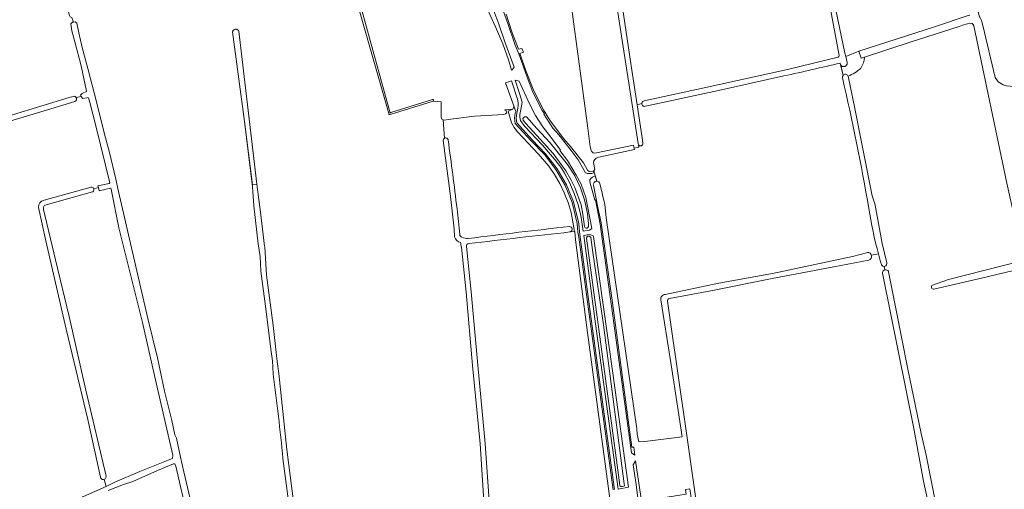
# Model space of a CAD drawing. Header units: metres. Extents: x 209813 to 223847, y 571801 to 587119.
# Tile 440 of 656: x 212863 to 213530, y 582148 to 582466. Entities that reach past the tile are written whole.
import ezdxf

# ---------------------------------------------------------------- set-up
doc = ezdxf.new("R2010")
doc.units = ezdxf.units.M
for name, color, linetype, lineweight in [('B-RO-GR-BEPLANTING_CULTUUR_BOSPLANTSOEN-GV', 8, 'Continuous', 0), ('B-RO-GR-GRAS-GV', 8, 'Continuous', 0), ('B-RO-GR-GROENVOORZIENING-GV', 8, 'Continuous', 0), ('B-RO-OG-WATER_GREPPEL-GV', 8, 'Continuous', 0), ('B-RO-OG-WEG-GV', 8, 'Continuous', 0), ('B-RO-VH-ONVERHARD-GV', 8, 'Continuous', 0)]:
    doc.layers.add(name, color=color, linetype=linetype, lineweight=lineweight)

msp = doc.modelspace()

# ---------------------------------------------------------------- linework, layer by layer
at = {"layer": 'B-RO-GR-BEPLANTING_CULTUUR_BOSPLANTSOEN-GV', "flags": 128}
msp.add_lwpolyline([(213264.859, 582147.649), (213257.207, 582203.767), (213247.231, 582276.666), (213241.559, 582318.897), (213241.076, 582322.266), (213240.594, 582328.03), (213237.045, 582342.395), (213232.304, 582353.898), (213226.105, 582364.604), (213218.327, 582374.777), (213209.363, 582384.19), (213198.602, 582395.96), (213198.12, 582399.44), (213198.622, 582403.025), (213198.88, 582404.079), (213197.662, 582407.518), (213197.032, 582405.618), (213193.792, 582404.328), (213196.042, 582396.238), (213197.752, 582393.088), (213200.012, 582390.358), (213214.382, 582375.018), (213221.332, 582366.918), (213225.232, 582361.278), (213228.782, 582355.268), (213231.792, 582348.958), (213234.362, 582342.258), (213236.382, 582335.458), (213238.64, 582322.666), (213238.874, 582322.688), (213239.44, 582317.034), (213247.116, 582257.572), (213263.589, 582134.875)], dxfattribs=at)
at = {"layer": 'B-RO-GR-GRAS-GV', "flags": 128}
for points in [[(213469.565, 582660.606), (213469.694, 582660.283), (213483.1, 582600.952), (213494.984, 582545.477), (213508.305, 582487.061), (213513.261, 582468.156), (213513.496, 582467.877), (213514.607, 582465.695), (213515.528, 582462.383), (213523.743, 582427.045), (213525.951, 582424.251), (213529.229, 582422.107), (213531.503, 582421.425), (213536.402, 582420.873), (213542.862, 582422.359), (213593.375, 582436.005)], [(213418.081, 582442.086), (213412.988, 582469.72), (213401.82, 582523.994), (213393.584, 582568.918), (213384.053, 582615.584), (213380.567, 582632.093), (213380.637, 582632.532), (213380.682, 582632.704), (213380.745, 582632.871), (213380.918, 582633.18), (213381.028, 582633.321), (213381.286, 582633.565), (213381.587, 582633.752), (213381.751, 582633.822), (213380.24, 582640.629), (213379.915, 582640.462), (213379.564, 582640.361), (213379.383, 582640.338), (213379.018, 582640.345)], [(213381.751, 582633.822), (213382.094, 582633.912), (213382.449, 582633.93), (213382.8, 582633.877), (213383.134, 582633.755), (213383.436, 582633.569), (213383.572, 582633.454), (213383.695, 582633.326), (213383.853, 582633.125), (213383.96, 582632.654), (213389.84, 582603.171), (213397.22, 582567.606), (213404.752, 582529.048), (213410.848, 582497.169), (213417.262, 582466.322), (213421.928, 582443.691), (213422.532, 582441.373), (213431.513, 582444.898), (213482.744, 582461.477), (213506.172, 582469.3), (213506.776, 582469.448)], [(213253.522, 582593.509), (213256.638, 582574.486), (213262.474, 582534.218), (213277.24, 582434.923), (213281.19, 582408.639)], [(212904.339, 582414.287), (212904.015, 582415.141), (212905.042, 582416.252), (212907.935, 582417.509), (212908.026, 582417.715), (212904.383, 582435.061), (212900.034, 582451.336), (212898.079, 582458.786), (212897.353, 582463.522), (212898.368, 582464.61), (212899.073, 582464.648), (212898.094, 582467.828), (212896.987, 582468.18), (212896.353, 582469.066), (212894.241, 582477.52), (212887.61, 582507.278), (212873.462, 582568.394), (212871.643, 582575.311), (212862.096, 582579.682)], [(213281.887, 582382.29), (213277.597, 582410.213), (213268.645, 582468.193), (213260.739, 582522.919), (213252.839, 582573.863), (213252.5, 582575.932), (213238.348, 582574.808), (213226.177, 582573.803), (213218.769, 582573.379), (213218.828, 582572.587)], [(213218.828, 582572.587), (213220.151, 582572.669), (213221.847, 582571.966), (213223.242, 582570.571), (213224.718, 582566.538), (213229.562, 582529.937), (213231.391, 582513.948), (213247.747, 582392.655), (213249.44, 582379.99), (213250.25, 582377), (213250.635, 582376.582), (213251.328, 582376.07), (213252.152, 582375.871), (213253.703, 582376.03), (213278.752, 582381.252), (213279.175, 582379.224)], [(213149.603, 582398.485), (213148.818, 582398.747), (213148.362, 582400.114), (213148.272, 582410.525), (213148.353, 582410.695), (213142.922, 582410.946), (213113.894, 582401.969), (213113.637, 582401.932), (213113.381, 582401.974), (213113.149, 582402.09), (213112.962, 582402.27), (213112.871, 582402.417), (213112.812, 582402.58), (213093.334, 582471.38), (213091.934, 582476.491)], [(212899.073, 582464.648), (212900.271, 582464.713), (212901.342, 582463.83), (212902.683, 582457.328), (212905.099, 582447.51), (212908.859, 582433.226), (212910.746, 582426.282), (212914.252, 582412.34), (212920.192, 582388.759), (212923.464, 582376.323), (212927.841, 582358.114), (212929.675, 582349.855), (212949.569, 582263.733), (212956.174, 582237.12), (212957.87, 582228.522), (212960.813, 582214.389), (212965.7, 582194.642), (212967.944, 582184.917), (212969.023, 582182.65), (212971.704, 582169.784), (212973.991, 582159.677), (212976.451, 582149.178), (212979.307, 582136.62)], [(213034.553, 582225.89), (213033.971, 582234.932), (213033.027, 582241.336), (213028.898, 582275.386), (213026.149, 582295.71), (213025.685, 582305.616), (213024.331, 582314.239), (213021.387, 582340.04), (213020.551, 582352.95), (213015.112, 582397.224), (213007.029, 582457.948), (213007.104, 582458.265), (213007.175, 582458.469), (213007.265, 582458.665), (213007.374, 582458.851), (213007.501, 582459.026), (213007.645, 582459.187), (213007.804, 582459.333), (213007.977, 582459.463), (213008.161, 582459.575), (213008.356, 582459.669), (213008.768, 582459.796), (213008.982, 582459.828), (213009.197, 582459.839), (213009.413, 582459.829), (213009.627, 582459.797), (213009.836, 582459.745), (213010.039, 582459.672), (213010.234, 582459.579), (213010.419, 582459.468), (213010.752, 582459.193), (213010.896, 582459.032), (213011.024, 582458.858), (213011.242, 582458.489), (213023.727, 582352.876), (213025.936, 582335.72), (213028.652, 582312.788), (213028.764, 582312.179), (213029.954, 582293.034), (213034.379, 582258.928), (213037.095, 582234.564), (213038.229, 582226.403), (213043.753, 582174.845), (213049.575, 582129.095)], [(213543.068, 582304.832), (213531.746, 582355.372), (213509.398, 582462.069), (213508.746, 582463.205), (213508.182, 582463.769), (213507.589, 582463.944), (213505.141, 582463.523), (213501.79, 582462.588), (213499.505, 582461.633), (213466.902, 582451.262), (213435.252, 582440.813)], [(213285.9, 582411.211), (213326.513, 582420.114), (213383.196, 582432.413), (213417.341, 582440.758)], [(213420.725, 582428.547), (213418.88, 582436.912)], [(213380.697, 582428.107), (213336.314, 582418.229), (213286.772, 582407.569)], [(213424.128, 582427.951), (213428.509, 582407.133), (213440.541, 582346.749), (213442.517, 582340.789)], [(212811.05, 582387.814), (212815.168, 582389.152), (212828.606, 582393.301), (212857.742, 582401.885), (212896.111, 582413.539), (212898.967, 582414.246)], [(212912.939, 582351.643), (212916.053, 582352.524), (212915.763, 582353.637), (212923.286, 582355.137), (212923.784, 582355.74), (212914.226, 582394.375), (212910.203, 582410.057), (212909.265, 582413.295), (212908.911, 582413.482), (212908.085, 582413.406), (212905.35, 582412.957), (212904.486, 582413.9), (212904.339, 582414.287), (212900.942, 582413.555)], [(212900.033, 582410.836), (212883.729, 582405.888), (212846.144, 582394.544), (212811.901, 582384.034)], [(213284.38, 582409.345), (213281.19, 582408.639), (213284.557, 582386.236), (213285.041, 582382.895)], [(213193.792, 582404.328), (213197.032, 582405.618), (213191.516, 582405.152), (213192.395, 582404.454), (213192.717, 582403.612), (213192.778, 582403.061), (213191.951, 582402.372), (213190.736, 582401.943), (213170.89, 582400.93), (213153.021, 582398.679), (213150.609, 582398.15), (213149.603, 582398.485), (213150.562, 582385.893)], [(213236.05, 582322.449), (213238.64, 582322.666), (213236.382, 582335.458), (213234.362, 582342.258), (213231.792, 582348.958), (213228.782, 582355.268), (213225.232, 582361.278), (213221.332, 582366.918), (213214.382, 582375.018), (213200.012, 582390.358), (213197.752, 582393.088), (213196.042, 582396.238), (213193.792, 582404.328)], [(213157.45, 582319.25), (213157.176, 582324.58), (213154.549, 582348.542), (213149.778, 582384.278)], [(213153.016, 582385.087), (213153.084, 582384.828)], [(213282.202, 582381.352), (213282.372, 582379.771), (213279.175, 582379.224), (213279.385, 582378.215), (213255.282, 582373.015), (213253.5, 582372.469), (213252.756, 582371.717), (213251.815, 582370.516), (213251.581, 582369.481), (213252.54, 582364.671), (213251.758, 582363.701), (213253.842, 582356.751)], [(213256.011, 582355.009), (213256.918, 582350.732), (213258.219, 582345.502), (213259.237, 582341.166), (213260.211, 582331.89), (213281.088, 582188.877), (213281.313, 582185.182), (213282.286, 582180.153), (213286.396, 582180.27), (213311.609, 582183.368), (213308.956, 582201.24)], [(212879.194, 582343.934), (212911.043, 582352.679)], [(212911.951, 582349.477), (212880.546, 582340.785)], [(212921.235, 582149.751), (212927.155, 582152.679), (212944.087, 582160.057), (212963.333, 582167.662), (212966.153, 582168.89), (212966.395, 582171.034), (212955.147, 582220.015), (212945.976, 582260.922), (212929.787, 582325.143), (212924.676, 582351.37), (212924.509, 582351.95), (212924.287, 582351.998), (212916.624, 582350.336), (212916.053, 582352.524)], [(213442.556, 582340.635), (213447.204, 582314.645), (213450.487, 582301.367)], [(212917.41, 582156.185), (212908.807, 582195.217), (212894.278, 582256.37), (212880.411, 582316.379), (212875.433, 582338.907)], [(212878.923, 582337.484), (212886.876, 582303.513), (212896.188, 582264.939), (212907.511, 582215.063), (212921.188, 582156.86)], [(213159.114, 582338.032), (213159.116, 582338.018)], [(213160.915, 582320.717), (213160.917, 582320.697)], [(213266.576, 581859.406), (213266.327, 581859.732), (213266.126, 581860.387), (213263.801, 581875.293), (213259.502, 581907.67), (213259.924, 581908.307), (213261.985, 581908.971), (213269.671, 581909.787), (213292.388, 581912.324), (213293.453, 581912.214), (213293.115, 581916.811), (213288.44, 581951.805), (213282.257, 581996.074), (213263.589, 582134.875), (213247.116, 582257.572), (213239.44, 582317.034), (213238.874, 582322.688), (213238.64, 582322.666)], [(213167.107, 582314.457), (213167.022, 582314.45)], [(213187.455, 582022.093), (213187.782, 582024.247), (213185.897, 582047.265), (213183.02, 582077.626), (213182.722, 582082.422), (213181.531, 582093.682), (213177.49, 582136.494), (213174.723, 582178.697), (213169.628, 582231.739), (213165.227, 582281.487), (213162.038, 582311.96)], [(213165.495, 582312.511), (213168.71, 582281.832), (213173.114, 582232.052), (213178.213, 582178.967), (213181.1, 582136.918)], [(213300.271, 582279.97), (213336.579, 582287.72), (213372.977, 582294.269), (213427.171, 582305.839), (213437.45, 582308.46)], [(213444.75, 582307.436), (213439.938, 582306.587)], [(213438.142, 582303.278), (213414.517, 582298.821), (213372.661, 582290.762), (213331.206, 582282.503), (213303.178, 582277.207)], [(213481.394, 582286.373), (213492.145, 582290.081), (213541.117, 582302.53)], [(213493.364, 582067.351), (213486.495, 582101.723), (213475.249, 582153.412), (213468.751, 582189.08), (213447.498, 582294.402)], [(213449.123, 582296.632), (213448.732, 582299.01)], [(213451.663, 582295.329), (213455.974, 582272.726), (213464.739, 582229.318), (213473.761, 582185.686), (213477.115, 582170.966), (213483.633, 582137.859), (213486.71, 582123.426), (213493.692, 582125.136)], [(213308.956, 582201.24), (213303.906, 582235.284), (213297.352, 582276.396)], [(213301.654, 582275.354), (213311.146, 582209.137), (213312.323, 582201.721), (213321.819, 582135.13), (213326.551, 582103.668), (213336.969, 582033.465)], [(212978.019, 582122.598), (212971.728, 582149.799), (212968.613, 582163.472), (212967.745, 582165.13), (212966.895, 582165.159), (212956.162, 582160.75), (212939.265, 582153.25), (212932.968, 582151.166), (212922.603, 582147.085)], [(212905.138, 582142.745), (212905.887, 582143.049), (212921.235, 582149.751), (212920.006, 582154.63)]]:
    msp.add_lwpolyline(points, dxfattribs=at)
at = {"layer": 'B-RO-GR-GRAS-GV'}
for points in [[(213417.341, 582440.758, 0.3115252), (213418.081, 582442.086)], [(213435.252, 582440.813, -0.14272), (213432.766, 582433.474)], [(213418.88, 582436.912, -0.0040437), (213380.697, 582428.107)], [(213420.336, 582427.001, -0.2126876), (213420.725, 582428.547)], [(213438.198, 582338.288, 0.0138679), (213420.336, 582427.001)], [(212900.171, 582410.886, -0.0291953), (212900.033, 582410.836)], [(213153.084, 582384.828, -0.0038324), (213159.114, 582338.032)], [(213253.842, 582356.751, -0.3326779), (213256.011, 582355.009)], [(212911.043, 582352.679, -0.0490493), (212911.261, 582352.716)], [(212912.201, 582349.581, -0.0630698), (212911.951, 582349.477)], [(212875.433, 582338.907, -0.3997636), (212879.194, 582343.934)], [(212880.546, 582340.785, 0.4456035), (212878.884, 582337.616)], [(213442.517, 582340.789, -0.036579), (213442.556, 582340.635)], [(212878.884, 582337.616, -0.0307385), (212878.923, 582337.484)], [(213159.116, 582338.018, -0.0018811), (213160.915, 582320.717)], [(213444.75, 582307.436, -0.0244253), (213438.198, 582338.288)], [(213160.917, 582320.697, 0.2887808), (213162.393, 582318.729)], [(213166.761, 582317.941, -0.0037229), (213235.42, 582326.075)], [(213235.679, 582322.341, 0.0036224), (213167.107, 582314.457)], [(213235.42, 582326.075, -0.7462697), (213236.05, 582322.449)], [(213235.991, 582322.422, -0.0737404), (213235.679, 582322.341)], [(213157.473, 582319.077, -0.0390092), (213157.45, 582319.25)], [(213162.038, 582311.96, 0.0267565), (213161.398, 582315.344)], [(213162.393, 582318.729, 0.0653324), (213166.761, 582317.941)], [(213167.022, 582314.45, 0.4587082), (213165.495, 582312.511)], [(213446.709, 582300.342, -0.0057317), (213444.75, 582307.436)], [(213438.316, 582303.326, -0.0456722), (213438.142, 582303.278)], [(213446.785, 582300.149, -0.0482654), (213446.709, 582300.342)], [(213447.498, 582294.402, -0.0772297), (213447.482, 582294.741)], [(213451.489, 582295.745, -0.1030458), (213451.663, 582295.329)], [(213297.352, 582276.396, -0.5111687), (213300.271, 582279.97)], [(213303.056, 582277.191, 0.448753), (213301.654, 582275.354)], [(213303.178, 582277.207, -0.0280425), (213303.056, 582277.191)], [(213041.132, 582168.792, 0.008521), (213034.553, 582225.89)], [(213048.044, 582114.208, 0.0031831), (213041.132, 582168.792)]]:
    msp.add_lwpolyline(points, format="xyb", dxfattribs=at)
at = {"layer": 'B-RO-GR-GRAS-GV', "flags": 128}
msp.add_lwpolyline([(213325.937, 582082.661), (213318.831, 582134.704), (213316.821, 582148.249), (213313.967, 582147.825), (213314.48, 582144.64), (213287.119, 582140.236), (213289.56, 582123.151), (213291.795, 582106.592), (213293.648, 582095.039), (213296.783, 582072.239), (213301.233, 582040.98), (213301.492, 582037.154), (213307.959, 581994.405), (213312.28, 581958.751), (213328.091, 581961.078), (213342.665, 581963.148), (213343.891, 581963.517), (213343.902, 581964.082), (213340.887, 581986.432), (213333.292, 582031.568)], close=True, dxfattribs=at)
at = {"layer": 'B-RO-GR-GRAS-GV'}
for centre, radius, start, end in [((212899.477, 582412.532), 1.787, 292.858634, 109.825392), ((213286.254, 582409.371), 1.874, 100.881057, 286.478898), ((213151.452, 582384.463), 1.684, 21.734879, 189.076072), ((213283.521, 582382.317), 1.634, 180.941143, 18.152145), ((212911.374, 582351.04), 1.677, 299.551413, 104.095814), ((213162.167, 582320.08), 4.8, 192.066093, 263.560586), ((213437.407, 582305.812), 2.647, 290.080088, 92.636658), ((213448.568, 582300.963), 1.96, 204.537454, 12.422567), ((213449.673, 582294.5), 2.202, 34.434685, 171.887339), ((212919.317, 582156.424), 1.922, 187.157394, 12.422567)]:
    msp.add_arc(centre, radius, start, end, dxfattribs=at)
at = {"layer": 'B-RO-GR-GROENVOORZIENING-GV', "flags": 128}
msp.add_lwpolyline([(213265.85, 582147.782), (213258.198, 582203.902), (213248.222, 582276.8), (213242.549, 582319.04), (213242.073, 582322.359), (213241.583, 582328.195), (213237.998, 582342.707), (213233.203, 582354.341), (213226.938, 582365.16), (213219.089, 582375.427), (213210.094, 582384.872), (213199.55, 582396.405), (213199.13, 582399.439), (213199.605, 582402.836), (213200.385, 582406.369), (213200.522, 582408.059), (213200.481, 582409.935), (213200.15, 582412.402), (213195.935, 582424.811), (213191.985, 582423.554), (213198.88, 582404.079), (213198.622, 582403.025), (213198.12, 582399.44), (213198.602, 582395.96), (213209.363, 582384.19), (213218.327, 582374.777), (213226.105, 582364.604), (213232.304, 582353.898), (213237.045, 582342.395), (213240.594, 582328.03), (213241.076, 582322.266), (213241.559, 582318.897), (213247.231, 582276.666), (213257.207, 582203.767), (213264.859, 582147.649)], dxfattribs=at)
at = {"layer": 'B-RO-OG-WATER_GREPPEL-GV', "flags": 128}
for points in [[(213093.334, 582471.38), (213112.812, 582402.58), (213112.871, 582402.417), (213112.962, 582402.27), (213113.149, 582402.09), (213113.381, 582401.974), (213113.637, 582401.932), (213113.894, 582401.969), (213143.03, 582411.017), (213143.159, 582411.161), (213143.264, 582411.464), (213143.211, 582411.779), (213143.107, 582411.943), (213142.96, 582412.068), (213142.782, 582412.144), (213142.59, 582412.164), (213114.183, 582403.245), (213114.028, 582403.218), (213113.873, 582403.239), (213113.731, 582403.306), (213113.559, 582403.501), (213113.504, 582403.702), (213094.148, 582474.221)], [(213482.364, 582283.599), (213518.381, 582291.86), (213542.74, 582297.81)]]:
    msp.add_lwpolyline(points, dxfattribs=at)
msp.add_lwpolyline([(213020.379, 582354.35), (213023.516, 582354.663), (213011.242, 582458.489), (213011.024, 582458.858), (213010.896, 582459.032), (213010.752, 582459.193), (213010.419, 582459.468), (213010.234, 582459.579), (213010.039, 582459.672), (213009.836, 582459.745), (213009.627, 582459.797), (213009.413, 582459.829), (213009.197, 582459.839), (213008.982, 582459.828), (213008.768, 582459.796), (213008.356, 582459.669), (213008.161, 582459.575), (213007.977, 582459.463), (213007.804, 582459.333), (213007.645, 582459.187), (213007.501, 582459.026), (213007.374, 582458.851), (213007.265, 582458.665), (213007.175, 582458.469), (213007.104, 582458.265), (213007.029, 582457.948), (213015.112, 582397.224)], close=True, dxfattribs=at)
at = {"layer": 'B-RO-OG-WATER_GREPPEL-GV'}
msp.add_lwpolyline([(213481.394, 582286.373, 0.8697929), (213482.364, 582283.599)], format="xyb", dxfattribs=at)
at = {"layer": 'B-RO-OG-WEG-GV', "flags": 128}
for points in [[(213177.893, 582506.77), (213193.326, 582464.335), (213198.539, 582448.998), (213201.018, 582443.081), (213206.594, 582427.208), (213210.42, 582417.117), (213216.807, 582404.711), (213218.292, 582402.453), (213217.875, 582402.178), (213224.092, 582392.722), (213228.128, 582388.101), (213236.497, 582377.641), (213241.28, 582371.189), (213246.198, 582362.495), (213246.856, 582362.119), (213247.64, 582362.001), (213250.382, 582362.004), (213252.163, 582362.35), (213251.758, 582363.701), (213251.379, 582363.231), (213248.763, 582363.402), (213247.472, 582364.17), (213244.837, 582369.198), (213235.92, 582380.321), (213231.208, 582385.657), (213221.905, 582398.25), (213217.655, 582405.223), (213213.634, 582412.989), (213210.659, 582419.114), (213205.986, 582431.133), (213201.723, 582443.32), (213204.065, 582444.157), (213203.032, 582446.76), (213200.69, 582446.272), (213196.35, 582458.019), (213192.368, 582469.924)], [(213252.747, 582360.402), (213251.035, 582359.53), (213250.031, 582358.765), (213249.164, 582357.795), (213249.053, 582356.346), (213252.564, 582344.033), (213253.051, 582344.147), (213256.117, 582327.616), (213265.719, 582258.887), (213277.38, 582172.633), (213279.63, 582170.987), (213278.837, 582176.504), (213277.507, 582176.448), (213264.048, 582277.639), (213256.737, 582328.47), (213254.607, 582338.991), (213251.5, 582354.062)], [(213253.842, 582356.751), (213252.747, 582360.402)]]:
    msp.add_lwpolyline(points, dxfattribs=at)
for points in [[(213197.725, 582434.191), (213191.53, 582451.37), (213187.511, 582463.204), (213182.775, 582476.002), (213177.92, 582490.297), (213175.873, 582491.267), (213174.475, 582491.379), (213173.477, 582491.276), (213172.446, 582490.872), (213178.789, 582475.31), (213185.235, 582461.331), (213190.24, 582450.001), (213194.055, 582439.023), (213196.116, 582432.107), (213196.593, 582432.278)], [(213250.484, 582324.701), (213246.311, 582345.721), (213243.36, 582354.684), (213239.928, 582360.92), (213234.09, 582370.848), (213228.803, 582377.578), (213229.197, 582377.887), (213222.591, 582386.584), (213217.195, 582393.654), (213212.336, 582401.298), (213208.168, 582409.229), (213201.151, 582424.499), (213198.597, 582425.376), (213201.5, 582416.205), (213203.172, 582410.403), (213202.625, 582406.462), (213201.663, 582401.946), (213201.585, 582400.173), (213202.204, 582397.962), (213205.101, 582393.808), (213216.934, 582381.239), (213225.242, 582371.749), (213229.361, 582366.258), (213231.996, 582362.13), (213235.253, 582355.972), (213238.604, 582348.481), (213241.205, 582340.845), (213242.969, 582333.67), (213244.616, 582322.828), (213248.825, 582323.546)], [(213245.473, 582344.057), (213247.552, 582334.924), (213248.19, 582327.874), (213248.131, 582326.02), (213247.813, 582325.281), (213247.363, 582324.988), (213246.617, 582325.003), (213245.877, 582325.261), (213245.611, 582326.033), (213244.476, 582334.384), (213243.161, 582340.864), (213238.87, 582352.488), (213236.344, 582357.985), (213232.838, 582363.826), (213224.274, 582375.56), (213215.525, 582385.201), (213205.788, 582395.81), (213203.921, 582398.122), (213203.679, 582399.377), (213204.856, 582400.387), (213206.095, 582400.344), (213213.12, 582392.571), (213222.27, 582382.84), (213227.731, 582375.991), (213233.995, 582367.995), (213238.684, 582360.92), (213242.858, 582352.303)], [(213275.296, 582149.383), (213264.768, 582226.709), (213251.678, 582319.271), (213251.427, 582319.76), (213249.847, 582320.379), (213248.522, 582320.669), (213246.494, 582320.086), (213245.139, 582319.913), (213253.073, 582260.164), (213268.325, 582148.054)], [(213258.431, 582259.368), (213272.481, 582151.661), (213272.511, 582150.208), (213271.901, 582149.945), (213271.312, 582149.77), (213270.15, 582149.788), (213269.495, 582150.308), (213268.679, 582155.988), (213246.958, 582318.221), (213246.963, 582318.443), (213247.568, 582319.482), (213248.897, 582319.623), (213249.594, 582318.892), (213249.793, 582318.586), (213251.187, 582308.414)], [(213301.492, 582037.154), (213301.233, 582040.98), (213297.679, 582040.475), (213292.941, 582073.763), (213283.665, 582142.948), (213280.174, 582167.212), (213278.58, 582164.491), (213280.586, 582151.142), (213281.405, 582143.732), (213288.702, 582093.706), (213295.929, 582041.352), (213296.809, 582034.059), (213305.514, 581967.794), (213309.197, 581943.468), (213310.552, 581943.631), (213305.351, 581986.881), (213298.172, 582036.652)]]:
    msp.add_lwpolyline(points, close=True, dxfattribs=at)
at = {"layer": 'B-RO-OG-WEG-GV'}
msp.add_lwpolyline([(213251.5, 582354.062, -0.4728807), (213253.842, 582356.751)], format="xyb", dxfattribs=at)
at = {"layer": 'B-RO-VH-ONVERHARD-GV', "flags": 128}
msp.add_lwpolyline([(213435.252, 582440.813), (213433.069, 582440.092), (213431.513, 582444.898), (213422.532, 582441.373), (213423.583, 582437.337), (213423.615, 582437.097), (213423.622, 582436.855), (213423.605, 582436.613), (213423.565, 582436.374), (213423.5, 582436.141), (213423.413, 582435.915), (213423.303, 582435.699), (213423.173, 582435.494), (213423.023, 582435.304), (213422.855, 582435.13), (213422.67, 582434.973), (213422.47, 582434.836), (213422.258, 582434.719), (213422.035, 582434.624), (213421.804, 582434.552), (213421.567, 582434.502), (213421.326, 582434.477), (213421.083, 582434.476), (213420.842, 582434.5), (213420.605, 582434.547), (213420.373, 582434.617), (213420.149, 582434.711), (213419.936, 582434.826), (213419.735, 582434.961), (213419.549, 582435.117), (213419.38, 582435.29), (213419.184, 582435.533), (213420.725, 582428.547)], dxfattribs=at)
at = {"layer": 'B-RO-VH-ONVERHARD-GV'}
for points in [[(213424.128, 582427.951, 0.0992746), (213432.766, 582433.474)], [(213420.725, 582428.547, -0.5588813), (213424.041, 582428.168)]]:
    msp.add_lwpolyline(points, format="xyb", dxfattribs=at)

doc.saveas('drawing.dxf')
